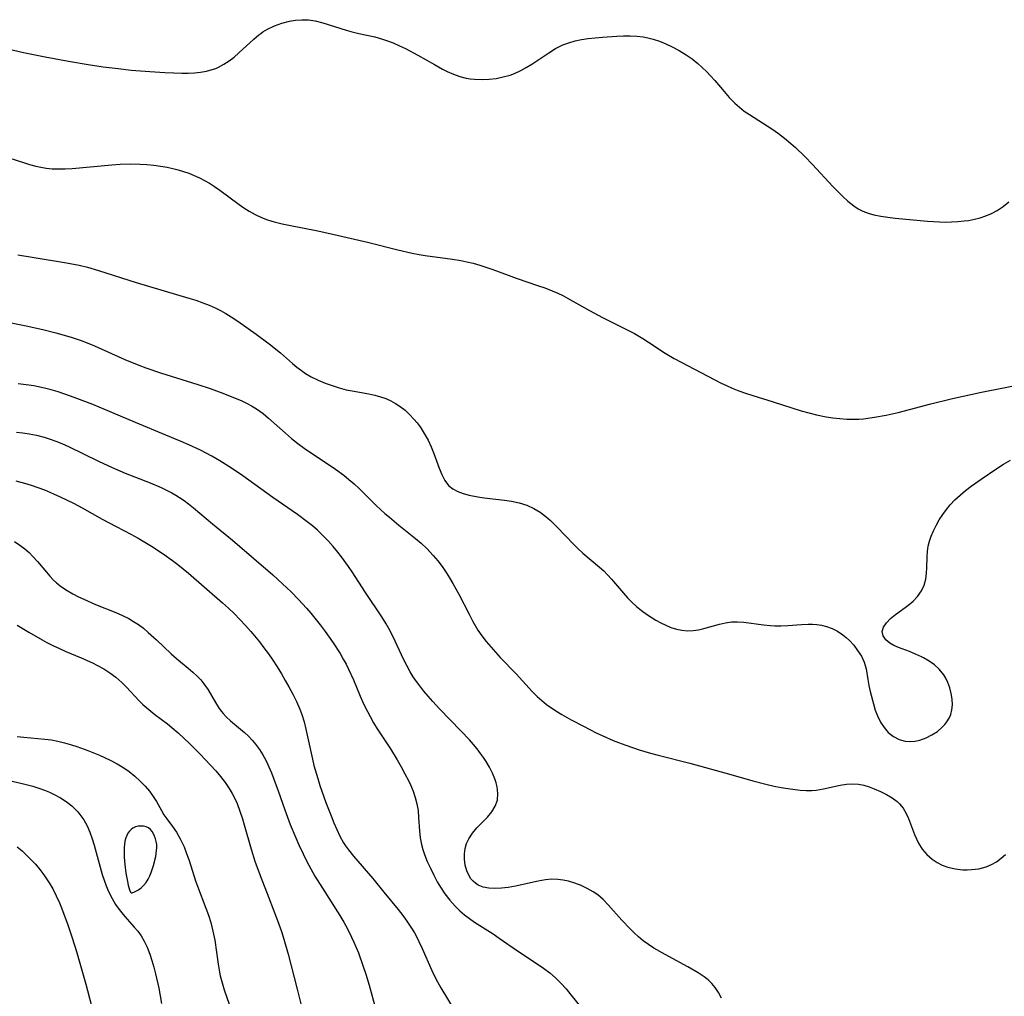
# Model space of a CAD drawing. Header units: inches. Extents: x 1073367 to 1082519, y 1569854 to 1574957.
# Tile 528 of 565: x 1079833 to 1080062, y 1573608 to 1573836. Entities that reach past the tile are written whole.
import ezdxf

# ---------------------------------------------------------------- set-up
doc = ezdxf.new("R2010")
doc.units = ezdxf.units.IN
doc.header["$MEASUREMENT"] = 0
doc.layers.add('CGG_CurvaNivelLidar_v1', color=7, linetype='Continuous', lineweight=30, true_color=0x008008)

msp = doc.modelspace()

# ---------------------------------------------------------------- linework, layer by layer
at = {"layer": 'CGG_CurvaNivelLidar_v1'}
for points in [[(1079828.5084, 1573829.6628, 78), (1079833.4578, 1573828.4875, 78), (1079838.5024, 1573827.459, 78), (1079843.9747, 1573826.454, 78), (1079848.5284, 1573825.6735, 78), (1079852.0994, 1573825.154, 78), (1079855.5796, 1573824.7321, 78), (1079858.5663, 1573824.4099, 78), (1079862.9451, 1573824.0259, 78), (1079866.4126, 1573823.8071, 78), (1079868.5223, 1573823.719, 78), (1079870.3967, 1573823.683, 78), (1079871.9052, 1573823.699, 78), (1079873.36, 1573823.7708, 78), (1079874.7877, 1573823.9139, 78), (1079876.1802, 1573824.1474, 78), (1079877.5278, 1573824.4948, 78), (1079878.3354, 1573824.7805, 78), (1079878.9918, 1573825.0662, 78), (1079880.2461, 1573825.7455, 78), (1079881.4472, 1573826.5475, 78), (1079882.6035, 1573827.4434, 78), (1079883.7215, 1573828.4092, 78), (1079887.1904, 1573831.6355, 78), (1079888.3498, 1573832.5867, 78), (1079888.8376, 1573832.9461, 78), (1079889.326, 1573833.2786, 78), (1079890.3646, 1573833.9034, 78), (1079892.0139, 1573834.7096, 78), (1079893.7297, 1573835.3503, 78), (1079895.4925, 1573835.8182, 78), (1079896.9579, 1573836.0578, 78), (1079898.4356, 1573836.1511, 78), (1079899.9756, 1573836.0779, 78), (1079901.5101, 1573835.8464, 78), (1079903.3159, 1573835.4003, 78), (1079908.7826, 1573833.6665, 78), (1079909.8758, 1573833.3749, 78), (1079911.7118, 1573832.9446, 78), (1079915.4036, 1573832.1191, 78), (1079917.2303, 1573831.6243, 78), (1079918.1704, 1573831.3198, 78), (1079919.6955, 1573830.737, 78), (1079921.1962, 1573830.0703, 78), (1079922.5684, 1573829.3969, 78), (1079925.4458, 1573827.8515, 78), (1079929.3284, 1573825.6582, 78), (1079931.2531, 1573824.6135, 78), (1079932.3159, 1573824.085, 78), (1079933.7652, 1573823.4554, 78), (1079935.2413, 1573822.9321, 78), (1079936.7425, 1573822.534, 78), (1079937.6937, 1573822.3585, 78), (1079938.6521, 1573822.2411, 78), (1079940.4875, 1573822.1714, 78), (1079942.1294, 1573822.2542, 78), (1079943.7645, 1573822.4595, 78), (1079945.3814, 1573822.7846, 78), (1079946.9681, 1573823.2356, 78), (1079947.9903, 1573823.608, 78), (1079949.5001, 1573824.2949, 78), (1079950.7752, 1573824.9912, 78), (1079952.0226, 1573825.7511, 78), (1079956.0276, 1573828.4322, 78), (1079957.6148, 1573829.4201, 78), (1079959.26, 1573830.2578, 78), (1079960.656, 1573830.78, 78), (1079962.1449, 1573831.1889, 78), (1079963.6755, 1573831.4986, 78), (1079965.2372, 1573831.7351, 78), (1079966.8208, 1573831.9196, 78), (1079968.5525, 1573832.0798, 78), (1079971.8744, 1573832.3135, 78), (1079973.4405, 1573832.3815, 78), (1079974.9978, 1573832.3958, 78), (1079976.5414, 1573832.3314, 78), (1079978.0658, 1573832.1577, 78), (1079978.8401, 1573832.0151, 78), (1079980.3639, 1573831.6253, 78), (1079981.8617, 1573831.1194, 78), (1079983.3345, 1573830.5205, 78), (1079984.7815, 1573829.8455, 78), (1079986.4414, 1573828.9672, 78), (1079988.0432, 1573827.9844, 78), (1079989.4319, 1573826.9903, 78), (1079990.7654, 1573825.9172, 78), (1079991.8015, 1573825.0107, 78), (1079992.8026, 1573824.0668, 78), (1079993.7623, 1573823.0831, 78), (1079994.7469, 1573821.9794, 78), (1079996.9011, 1573819.4089, 78), (1079998.129, 1573818.0022, 78), (1079999.4234, 1573816.67, 78), (1080000.4873, 1573815.7218, 78), (1080001.624, 1573814.8358, 78), (1080002.8085, 1573814.0061, 78), (1080008.0766, 1573810.6653, 78), (1080009.5727, 1573809.6082, 78), (1080011.028, 1573808.4779, 78), (1080012.4453, 1573807.2855, 78), (1080013.556, 1573806.2892, 78), (1080015.7131, 1573804.2117, 78), (1080017.4943, 1573802.3653, 78), (1080022.2701, 1573797.2531, 78), (1080024.5806, 1573794.9186, 78), (1080025.7559, 1573793.8387, 78), (1080026.4657, 1573793.2389, 78), (1080027.1908, 1573792.6803, 78), (1080028.2064, 1573792.008, 78), (1080029.2713, 1573791.4521, 78), (1080030.5328, 1573790.9819, 78), (1080031.8563, 1573790.6293, 78), (1080033.4693, 1573790.3031, 78), (1080035.1354, 1573790.0514, 78), (1080036.8135, 1573789.8655, 78), (1080044.3798, 1573789.1398, 78), (1080047.1216, 1573788.9675, 78), (1080048.4903, 1573788.9352, 78), (1080049.9849, 1573788.9547, 78), (1080051.4696, 1573789.0346, 78), (1080052.9393, 1573789.1787, 78), (1080053.9026, 1573789.3128, 78), (1080055.2923, 1573789.5686, 78), (1080056.6515, 1573789.9059, 78), (1080057.9715, 1573790.3417, 78), (1080059.3164, 1573790.9265, 78), (1080060.6034, 1573791.6326, 78), (1080062.0042, 1573792.5725, 78), (1080063.3485, 1573793.6145, 78)], [(1079830.8382, 1573803.6849, 77.5), (1079834.9049, 1573802.397, 77.5), (1079836.3484, 1573801.9951, 77.5), (1079837.5413, 1573801.7203, 77.5), (1079838.7452, 1573801.5127, 77.5), (1079840.16, 1573801.371, 77.5), (1079841.59, 1573801.3206, 77.5), (1079843.2226, 1573801.3477, 77.5), (1079844.8679, 1573801.4392, 77.5), (1079854.0765, 1573802.2769, 77.5), (1079856.018, 1573802.4136, 77.5), (1079858.533, 1573802.4988, 77.5), (1079860.7029, 1573802.4572, 77.5), (1079862.2896, 1573802.3596, 77.5), (1079863.8689, 1573802.208, 77.5), (1079865.4378, 1573802.0011, 77.5), (1079866.9926, 1573801.734, 77.5), (1079868.3434, 1573801.4419, 77.5), (1079869.5639, 1573801.1189, 77.5), (1079870.7692, 1573800.7462, 77.5), (1079872.0397, 1573800.2983, 77.5), (1079873.2897, 1573799.7989, 77.5), (1079874.5155, 1573799.2449, 77.5), (1079875.708, 1573798.6359, 77.5), (1079876.8714, 1573797.9721, 77.5), (1079878.0041, 1573797.2562, 77.5), (1079879.252, 1573796.3863, 77.5), (1079883.7639, 1573793.0102, 77.5), (1079884.9153, 1573792.2219, 77.5), (1079886.0926, 1573791.483, 77.5), (1079887.5057, 1573790.7017, 77.5), (1079888.9661, 1573790.0231, 77.5), (1079890.4263, 1573789.4746, 77.5), (1079891.9245, 1573789.0139, 77.5), (1079893.7964, 1573788.5367, 77.5), (1079895.3371, 1573788.1972, 77.5), (1079902.1257, 1573786.8466, 77.5), (1079905.9334, 1573786.005, 77.5), (1079913.7541, 1573784.2017, 77.5), (1079920.7793, 1573782.4584, 77.5), (1079924.1088, 1573781.6938, 77.5), (1079925.7849, 1573781.3724, 77.5), (1079927.1692, 1573781.1504, 77.5), (1079933.5241, 1573780.2776, 77.5), (1079935.4611, 1573779.965, 77.5), (1079936.9082, 1573779.6753, 77.5), (1079938.3434, 1573779.3311, 77.5), (1079939.8929, 1573778.8926, 77.5), (1079942.9557, 1573777.8713, 77.5), (1079948.6685, 1573775.7704, 77.5), (1079953.4125, 1573774.1584, 77.5), (1079955.1044, 1573773.5615, 77.5), (1079956.772, 1573772.9153, 77.5), (1079958.1379, 1573772.3169, 77.5), (1079959.2773, 1573771.7586, 77.5), (1079960.4, 1573771.1648, 77.5), (1079965.4917, 1573768.3064, 77.5), (1079968.5143, 1573766.6925, 77.5), (1079970.4229, 1573765.7002, 77.5), (1079974.638, 1573763.6278, 77.5), (1079976.0211, 1573762.9089, 77.5), (1079977.9904, 1573761.7738, 77.5), (1079979.2942, 1573760.9346, 77.5), (1079983.1617, 1573758.3455, 77.5), (1079985.2596, 1573757.1055, 77.5), (1079986.9064, 1573756.2006, 77.5), (1079996.2611, 1573751.36, 77.5), (1079997.508, 1573750.7571, 77.5), (1079998.7723, 1573750.192, 77.5), (1080000.3173, 1573749.5729, 77.5), (1080001.8864, 1573749.0082, 77.5), (1080003.6254, 1573748.4354, 77.5), (1080008.3628, 1573746.9809, 77.5), (1080014.875, 1573744.907, 77.5), (1080016.681, 1573744.3872, 77.5), (1080018.4958, 1573743.9283, 77.5), (1080020.6865, 1573743.4861, 77.5), (1080022.3102, 1573743.2352, 77.5), (1080023.9342, 1573743.0491, 77.5), (1080025.5545, 1573742.9332, 77.5), (1080027.1673, 1573742.8976, 77.5), (1080028.3497, 1573742.9333, 77.5), (1080029.413, 1573743.0186, 77.5), (1080032.0121, 1573743.359, 77.5), (1080034.7197, 1573743.856, 77.5), (1080037.5256, 1573744.4856, 77.5), (1080040.1312, 1573745.1485, 77.5), (1080045.1603, 1573746.5039, 77.5), (1080050.1643, 1573747.7169, 77.5), (1080056.9275, 1573749.1977, 77.5), (1080067.1873, 1573751.2484, 77.5)], [(1079832.1961, 1573781.3015, 77), (1079835.5186, 1573780.7264, 77), (1079843.49, 1573779.4256, 77), (1079846.4834, 1573778.8334, 77), (1079848.4044, 1573778.3692, 77), (1079851.0019, 1573777.6359, 77), (1079859.7942, 1573774.8525, 77), (1079872.0859, 1573771.2021, 77), (1079873.7123, 1573770.6759, 77), (1079875.3189, 1573770.1084, 77), (1079876.7628, 1573769.5388, 77), (1079878.1773, 1573768.9072, 77), (1079879.4601, 1573768.2564, 77), (1079880.7158, 1573767.551, 77), (1079881.9481, 1573766.8001, 77), (1079883.5055, 1573765.7796, 77), (1079887.7631, 1573762.767, 77), (1079890.7923, 1573760.4912, 77), (1079893.3975, 1573758.3835, 77), (1079896.2243, 1573755.9401, 77), (1079897.252, 1573755.0938, 77), (1079898.3051, 1573754.2904, 77), (1079899.2811, 1573753.6205, 77), (1079900.6172, 1573752.8299, 77), (1079902.1989, 1573752.0439, 77), (1079903.8345, 1573751.3556, 77), (1079905.5092, 1573750.7497, 77), (1079907.1271, 1573750.2439, 77), (1079908.7661, 1573749.8143, 77), (1079910.1789, 1573749.5124, 77), (1079914.0346, 1573748.8069, 77), (1079915.4028, 1573748.5167, 77), (1079916.7415, 1573748.1643, 77), (1079918.0385, 1573747.7193, 77), (1079919.1906, 1573747.2034, 77), (1079920.2951, 1573746.591, 77), (1079921.3503, 1573745.8907, 77), (1079922.4896, 1573744.9936, 77), (1079923.5614, 1573744.0048, 77), (1079924.5642, 1573742.9355, 77), (1079925.292, 1573742.0554, 77), (1079925.9739, 1573741.1357, 77), (1079926.9642, 1573739.598, 77), (1079927.8431, 1573737.9951, 77), (1079928.5731, 1573736.4514, 77), (1079929.2178, 1573734.8934, 77), (1079930.4752, 1573731.528, 77), (1079931.0808, 1573730.0125, 77), (1079931.7712, 1573728.6402, 77), (1079932.6482, 1573727.4803, 77), (1079933.619, 1573726.6958, 77), (1079934.7631, 1573726.0806, 77), (1079936.0391, 1573725.5924, 77), (1079937.4128, 1573725.196, 77), (1079939.4279, 1573724.7682, 77), (1079940.9649, 1573724.5437, 77), (1079945.7209, 1573724.0083, 77), (1079947.303, 1573723.776, 77), (1079949.1347, 1573723.3947, 77), (1079950.8797, 1573722.8492, 77), (1079952.5406, 1573722.1114, 77), (1079953.9938, 1573721.2404, 77), (1079955.3582, 1573720.2161, 77), (1079956.4444, 1573719.2562, 77), (1079957.4892, 1573718.2321, 77), (1079960.2716, 1573715.2882, 77), (1079961.5269, 1573714.0048, 77), (1079962.742, 1573712.8278, 77), (1079963.9843, 1573711.6881, 77), (1079967.8657, 1573708.4006, 77), (1079968.8249, 1573707.5091, 77), (1079969.7488, 1573706.5748, 77), (1079970.6371, 1573705.603, 77), (1079973.4268, 1573702.3017, 77), (1079974.3961, 1573701.2277, 77), (1079975.4088, 1573700.1973, 77), (1079976.4908, 1573699.2118, 77), (1079977.622, 1573698.2882, 77), (1079978.795, 1573697.427, 77), (1079979.8779, 1573696.7088, 77), (1079980.9818, 1573696.0407, 77), (1079982.1323, 1573695.407, 77), (1079983.297, 1573694.8383, 77), (1079984.4762, 1573694.3506, 77), (1079985.7738, 1573693.9338, 77), (1079987.0847, 1573693.6558, 77), (1079988.3975, 1573693.5416, 77), (1079989.6816, 1573693.5989, 77), (1079990.9272, 1573693.7872, 77), (1079992.1663, 1573694.0708, 77), (1079995.8613, 1573695.1273, 77), (1079997.2432, 1573695.4387, 77), (1079998.6378, 1573695.623, 77), (1080000.0537, 1573695.6449, 77), (1080001.487, 1573695.5427, 77), (1080006.1326, 1573694.9296, 77), (1080007.7129, 1573694.7697, 77), (1080008.7101, 1573694.7138, 77), (1080010.1632, 1573694.7089, 77), (1080011.7673, 1573694.7823, 77), (1080014.9613, 1573695.0082, 77), (1080016.5351, 1573695.0753, 77), (1080017.5452, 1573695.0716, 77), (1080018.5419, 1573695.0096, 77), (1080019.6655, 1573694.8453, 77), (1080020.7607, 1573694.5765, 77), (1080022.1158, 1573694.0768, 77), (1080023.3987, 1573693.4213, 77), (1080024.5957, 1573692.6254, 77), (1080025.3869, 1573691.9797, 77), (1080026.1282, 1573691.2798, 77), (1080027.1482, 1573690.1569, 77), (1080028.0653, 1573688.9752, 77), (1080028.9392, 1573687.6377, 77), (1080029.6078, 1573686.2326, 77), (1080030.0285, 1573684.6981, 77), (1080030.4383, 1573682.2045, 77), (1080030.6986, 1573680.799, 77), (1080031.0119, 1573679.3684, 77), (1080031.7507, 1573676.493, 77), (1080032.1761, 1573675.0542, 77), (1080032.6816, 1573673.6657, 77), (1080033.3739, 1573672.2534, 77), (1080034.2201, 1573670.9656, 77), (1080035.217, 1573669.8412, 77), (1080036.4157, 1573668.888, 77), (1080037.743, 1573668.1906, 77), (1080039.1654, 1573667.7903, 77), (1080040.2851, 1573667.7112, 77), (1080041.4258, 1573667.8044, 77), (1080042.5705, 1573668.044, 77), (1080044.0401, 1573668.5494, 77), (1080045.4014, 1573669.233, 77), (1080046.6707, 1573670.0762, 77), (1080047.8145, 1573671.0525, 77), (1080048.3924, 1573671.6615, 77), (1080048.9032, 1573672.3131, 77), (1080049.3983, 1573673.133, 77), (1080049.771, 1573674.0104, 77), (1080050.0443, 1573675.116, 77), (1080050.1521, 1573676.2707, 77), (1080050.1041, 1573677.586, 77), (1080049.9024, 1573678.9131, 77), (1080049.5623, 1573680.2287, 77), (1080049.0911, 1573681.5094, 77), (1080048.6102, 1573682.5089, 77), (1080048.1565, 1573683.272, 77), (1080047.1101, 1573684.5924, 77), (1080046.0126, 1573685.5901, 77), (1080044.7814, 1573686.4625, 77), (1080043.4575, 1573687.2269, 77), (1080042.9769, 1573687.4722, 77), (1080041.5759, 1573688.1114, 77), (1080040.1659, 1573688.6782, 77), (1080037.6135, 1573689.6399, 77), (1080036.5335, 1573690.1049, 77), (1080035.5859, 1573690.6351, 77), (1080034.628, 1573691.4566, 77), (1080034.0128, 1573692.3986, 77), (1080033.8147, 1573693.405, 77), (1080034.0927, 1573694.4261, 77), (1080034.7621, 1573695.4358, 77), (1080035.7235, 1573696.4098, 77), (1080036.9042, 1573697.3438, 77), (1080039.1604, 1573698.9496, 77), (1080040.1012, 1573699.6697, 77), (1080040.9939, 1573700.4437, 77), (1080042.0603, 1573701.5828, 77), (1080042.9441, 1573702.8384, 77), (1080043.5954, 1573704.2029, 77), (1080043.962, 1573705.5665, 77), (1080044.1544, 1573706.9974, 77), (1080044.2339, 1573708.2454, 77), (1080044.3037, 1573710.773, 77), (1080044.3754, 1573712.0329, 77), (1080044.5405, 1573713.2843, 77), (1080044.8278, 1573714.4801, 77), (1080045.2297, 1573715.6634, 77), (1080045.7253, 1573716.8342, 77), (1080046.3727, 1573718.1313, 77), (1080047.1036, 1573719.4066, 77), (1080047.9098, 1573720.6529, 77), (1080048.7877, 1573721.8615, 77), (1080049.6416, 1573722.9051, 77), (1080050.7518, 1573724.0845, 77), (1080051.945, 1573725.2, 77), (1080053.2033, 1573726.2607, 77), (1080054.5138, 1573727.2723, 77), (1080056.8721, 1573728.9351, 77), (1080060.4963, 1573731.3879, 77), (1080062.1069, 1573732.409, 77), (1080063.7484, 1573733.3884, 77)], [(1079830.5933, 1573765.4244, 76.5), (1079834.4797, 1573764.6518, 76.5), (1079838.3403, 1573763.761, 76.5), (1079841.0302, 1573763.0837, 76.5), (1079842.9359, 1573762.5639, 76.5), (1079844.8252, 1573761.9985, 76.5), (1079846.6915, 1573761.3697, 76.5), (1079848.3294, 1573760.7429, 76.5), (1079850.0348, 1573760.0229, 76.5), (1079857.1227, 1573756.8301, 76.5), (1079860.3486, 1573755.5238, 76.5), (1079862.0383, 1573754.8995, 76.5), (1079865.4498, 1573753.729, 76.5), (1079874.1592, 1573750.9988, 76.5), (1079877.0471, 1573750.055, 76.5), (1079879.9764, 1573749.015, 76.5), (1079882.8837, 1573747.8637, 76.5), (1079884.2418, 1573747.2656, 76.5), (1079885.4866, 1573746.6657, 76.5), (1079886.6986, 1573746.0167, 76.5), (1079887.87, 1573745.3064, 76.5), (1079889.3871, 1573744.2285, 76.5), (1079890.6653, 1573743.1878, 76.5), (1079894.6087, 1573739.6516, 76.5), (1079896.0258, 1573738.4343, 76.5), (1079897.4822, 1573737.2602, 76.5), (1079898.9818, 1573736.1403, 76.5), (1079900.2118, 1573735.2882, 76.5), (1079904.0538, 1573732.755, 76.5), (1079906.2939, 1573731.2246, 76.5), (1079908.1781, 1573729.8308, 76.5), (1079909.4015, 1573728.8491, 76.5), (1079910.5913, 1573727.829, 76.5), (1079911.7458, 1573726.7714, 76.5), (1079915.7617, 1573722.7963, 76.5), (1079917.8053, 1573720.9114, 76.5), (1079918.8198, 1573720.0308, 76.5), (1079921.054, 1573718.1784, 76.5), (1079924.94, 1573715.0872, 76.5), (1079926.2745, 1573713.9593, 76.5), (1079927.5476, 1573712.7723, 76.5), (1079929.0747, 1573711.1232, 76.5), (1079930.125, 1573709.8418, 76.5), (1079931.1241, 1573708.5123, 76.5), (1079932.0761, 1573707.1418, 76.5), (1079932.8877, 1573705.8881, 76.5), (1079933.6655, 1573704.6098, 76.5), (1079935.0695, 1573702.0921, 76.5), (1079937.4342, 1573697.3943, 76.5), (1079938.3305, 1573695.6873, 76.5), (1079939.5004, 1573693.7069, 76.5), (1079940.4266, 1573692.3497, 76.5), (1079941.4181, 1573691.0384, 76.5), (1079942.4638, 1573689.7683, 76.5), (1079943.5557, 1573688.5374, 76.5), (1079944.6958, 1573687.3317, 76.5), (1079948.4114, 1573683.5287, 76.5), (1079952.1365, 1573679.3635, 76.5), (1079953.2853, 1573678.1971, 76.5), (1079954.3694, 1573677.2498, 76.5), (1079955.5177, 1573676.3638, 76.5), (1079957.6707, 1573674.8922, 76.5), (1079959.0597, 1573674.0315, 76.5), (1079961.2333, 1573672.7954, 76.5), (1079964.1506, 1573671.2632, 76.5), (1079967.1053, 1573669.766, 76.5), (1079968.5992, 1573669.0414, 76.5), (1079971.0517, 1573667.9598, 76.5), (1079972.2976, 1573667.4606, 76.5), (1079974.0266, 1573666.819, 76.5), (1079977.1294, 1573665.7753, 76.5), (1079979.7626, 1573664.9778, 76.5), (1079981.517, 1573664.5004, 76.5), (1079988.9364, 1573662.6212, 76.5), (1079998.4665, 1573659.9757, 76.5), (1080003.5877, 1573658.5219, 76.5), (1080006.9419, 1573657.6409, 76.5), (1080008.6188, 1573657.2712, 76.5), (1080010.2077, 1573656.9828, 76.5), (1080011.7901, 1573656.7376, 76.5), (1080014.6206, 1573656.384, 76.5), (1080016.018, 1573656.2931, 76.5), (1080017.4022, 1573656.2965, 76.5), (1080018.38, 1573656.3715, 76.5), (1080020.0911, 1573656.6405, 76.5), (1080023.9879, 1573657.5072, 76.5), (1080025.4366, 1573657.7412, 76.5), (1080026.8681, 1573657.8457, 76.5), (1080028.269, 1573657.7743, 76.5), (1080029.5057, 1573657.5284, 76.5), (1080030.7181, 1573657.148, 76.5), (1080031.9184, 1573656.6828, 76.5), (1080033.3751, 1573656.0506, 76.5), (1080034.7925, 1573655.3462, 76.5), (1080036.1289, 1573654.5494, 76.5), (1080037.2866, 1573653.68, 76.5), (1080037.8439, 1573653.1657, 76.5), (1080038.7029, 1573652.1308, 76.5), (1080039.3896, 1573650.9273, 76.5), (1080039.9083, 1573649.771, 76.5), (1080041.3346, 1573646.0469, 76.5), (1080041.7623, 1573645.0196, 76.5), (1080042.2502, 1573644.0246, 76.5), (1080043.1458, 1573642.6271, 76.5), (1080044.2288, 1573641.3603, 76.5), (1080045.4809, 1573640.254, 76.5), (1080046.597, 1573639.507, 76.5), (1080047.7974, 1573638.8894, 76.5), (1080049.0664, 1573638.4076, 76.5), (1080050.7996, 1573637.9924, 76.5), (1080052.5874, 1573637.7936, 76.5), (1080053.5879, 1573637.7697, 76.5), (1080054.5882, 1573637.8076, 76.5), (1080056.3327, 1573638.0338, 76.5), (1080058.024, 1573638.4859, 76.5), (1080059.2705, 1573639.0074, 76.5), (1080060.4562, 1573639.6692, 76.5), (1080061.572, 1573640.4587, 76.5), (1080062.583, 1573641.3383, 76.5)], [(1079996.2827, 1573607.8252, 76), (1079995.6198, 1573609.1259, 76), (1079994.8375, 1573610.3269, 76), (1079994.0622, 1573611.234, 76), (1079993.1856, 1573612.0621, 76), (1079992.2257, 1573612.823, 76), (1079990.857, 1573613.7449, 76), (1079988.4521, 1573615.1478, 76), (1079983.151, 1573618.0333, 76), (1079980.5178, 1573619.5249, 76), (1079979.25, 1573620.3401, 76), (1079978.0623, 1573621.2124, 76), (1079976.9251, 1573622.1547, 76), (1079975.9407, 1573623.0537, 76), (1079974.9867, 1573623.989, 76), (1079973.0443, 1573626.0415, 76), (1079969.8509, 1573629.635, 76), (1079968.6849, 1573630.8222, 76), (1079967.445, 1573631.8936, 76), (1079966.337, 1573632.6651, 76), (1079964.974, 1573633.4359, 76), (1079963.5512, 1573634.0904, 76), (1079962.0888, 1573634.6387, 76), (1079960.6045, 1573635.0833, 76), (1079959.3597, 1573635.3658, 76), (1079958.1006, 1573635.5345, 76), (1079956.688, 1573635.5548, 76), (1079955.2526, 1573635.429, 76), (1079953.5247, 1573635.1432, 76), (1079948.2803, 1573633.9807, 76), (1079946.5239, 1573633.6714, 76), (1079944.9644, 1573633.4839, 76), (1079943.4527, 1573633.4096, 76), (1079942.0138, 1573633.4811, 76), (1079940.6788, 1573633.7402, 76), (1079939.5562, 1573634.196, 76), (1079938.9013, 1573634.623, 76), (1079938.3479, 1573635.1223, 76), (1079937.8693, 1573635.6981, 76), (1079937.461, 1573636.3389, 76), (1079936.9137, 1573637.5561, 76), (1079936.5464, 1573638.8776, 76), (1079936.3541, 1573640.2576, 76), (1079936.3393, 1573641.5067, 76), (1079936.5004, 1573642.7468, 76), (1079936.8455, 1573643.9089, 76), (1079937.3627, 1573645.0252, 76), (1079938.2119, 1573646.3303, 76), (1079939.2264, 1573647.5352, 76), (1079941.7381, 1573650.0586, 76), (1079942.7474, 1573651.3009, 76), (1079943.5407, 1573652.6349, 76), (1079944.0315, 1573654.0553, 76), (1079944.1501, 1573655.5556, 76), (1079943.9537, 1573657.1145, 76), (1079943.7241, 1573658.0362, 76), (1079943.4237, 1573658.9654, 76), (1079942.8706, 1573660.3378, 76), (1079942.1993, 1573661.7044, 76), (1079941.418, 1573663.0512, 76), (1079940.7876, 1573664.0052, 76), (1079940.1105, 1573664.9438, 76), (1079939.3004, 1573665.9873, 76), (1079938.4493, 1573667.0139, 76), (1079937.4945, 1573668.1015, 76), (1079935.5068, 1573670.2379, 76), (1079930.5605, 1573675.3472, 76), (1079928.9294, 1573677.0822, 76), (1079927.8899, 1573678.2563, 76), (1079926.8883, 1573679.4558, 76), (1079925.9283, 1573680.6811, 76), (1079925.1462, 1573681.7494, 76), (1079924.4044, 1573682.8407, 76), (1079923.7101, 1573683.9587, 76), (1079922.9012, 1573685.423, 76), (1079922.1577, 1573686.9226, 76), (1079919.7505, 1573692.1409, 76), (1079918.7379, 1573694.0558, 76), (1079918.075, 1573695.1768, 76), (1079917.0666, 1573696.7716, 76), (1079913.2655, 1573702.4768, 76), (1079910.1416, 1573707.3166, 76), (1079909.2971, 1573708.5511, 76), (1079907.6471, 1573710.8298, 76), (1079906.8425, 1573711.8722, 76), (1079905.7321, 1573713.2251, 76), (1079904.5601, 1573714.5363, 76), (1079903.3334, 1573715.7955, 76), (1079902.0525, 1573716.9999, 76), (1079900.8658, 1573718.0237, 76), (1079899.6421, 1573719.0065, 76), (1079897.3762, 1573720.6809, 76), (1079891.6772, 1573724.6529, 76), (1079884.6686, 1573729.6705, 76), (1079881.9994, 1573731.4897, 76), (1079879.2738, 1573733.2126, 76), (1079877.4116, 1573734.2771, 76), (1079874.7442, 1573735.6656, 76), (1079872.0248, 1573736.9584, 76), (1079870.2738, 1573737.736, 76), (1079866.7051, 1573739.2352, 76), (1079859.5739, 1573742.1593, 76), (1079852.6111, 1573745.1207, 76), (1079849.6749, 1573746.3247, 76), (1079845.271, 1573748.0252, 76), (1079843.1286, 1573748.7874, 76), (1079841.5546, 1573749.3049, 76), (1079839.9703, 1573749.7777, 76), (1079838.373, 1573750.1923, 76), (1079835.9267, 1573750.6888, 76), (1079834.0869, 1573750.9697, 76), (1079832.2363, 1573751.1847, 76)], [(1079831.8241, 1573739.8802, 75.5), (1079833.312, 1573739.7224, 75.5), (1079834.7904, 1573739.5091, 75.5), (1079836.5506, 1573739.1723, 75.5), (1079838.2864, 1573738.7355, 75.5), (1079839.6725, 1573738.2994, 75.5), (1079841.0405, 1573737.7989, 75.5), (1079842.3927, 1573737.2451, 75.5), (1079844.1548, 1573736.4504, 75.5), (1079850.9968, 1573733.1191, 75.5), (1079854.1531, 1573731.6684, 75.5), (1079857.1998, 1573730.3569, 75.5), (1079863.0117, 1573728.0528, 75.5), (1079865.5699, 1573726.98, 75.5), (1079866.8468, 1573726.385, 75.5), (1079868.0948, 1573725.7411, 75.5), (1079869.0081, 1573725.2179, 75.5), (1079869.8998, 1573724.6592, 75.5), (1079870.9382, 1573723.9457, 75.5), (1079871.951, 1573723.1916, 75.5), (1079873.1025, 1573722.2785, 75.5), (1079877.6039, 1573718.5058, 75.5), (1079882.2256, 1573714.6876, 75.5), (1079891.66, 1573706.61, 75.5), (1079893.9195, 1573704.5359, 75.5), (1079895.8962, 1573702.6078, 75.5), (1079897.6052, 1573700.8448, 75.5), (1079899.467, 1573698.7975, 75.5), (1079900.4731, 1573697.6333, 75.5), (1079902.6669, 1573694.9429, 75.5), (1079903.836, 1573693.4056, 75.5), (1079905.7114, 1573690.7435, 75.5), (1079907.3246, 1573688.2406, 75.5), (1079908.0793, 1573686.9624, 75.5), (1079908.7189, 1573685.796, 75.5), (1079909.3209, 1573684.6121, 75.5), (1079910.4676, 1573682.0921, 75.5), (1079912.0282, 1573678.2908, 75.5), (1079912.5655, 1573677.0572, 75.5), (1079913.1296, 1573675.8758, 75.5), (1079914.3456, 1573673.5556, 75.5), (1079915.1522, 1573672.0981, 75.5), (1079915.9979, 1573670.6638, 75.5), (1079919.061, 1573665.9669, 75.5), (1079920.645, 1573663.3965, 75.5), (1079921.5734, 1573661.8083, 75.5), (1079922.4571, 1573660.2047, 75.5), (1079923.2812, 1573658.5855, 75.5), (1079923.7497, 1573657.582, 75.5), (1079924.354, 1573656.138, 75.5), (1079924.8636, 1573654.6763, 75.5), (1079925.2527, 1573653.1932, 75.5), (1079925.5141, 1573651.5866, 75.5), (1079925.6511, 1573650.0141, 75.5), (1079925.8348, 1573646.8493, 75.5), (1079926.0059, 1573645.2685, 75.5), (1079926.2892, 1573643.7035, 75.5), (1079926.6053, 1573642.5068, 75.5), (1079926.9993, 1573641.3276, 75.5), (1079927.6506, 1573639.7193, 75.5), (1079928.3861, 1573638.1302, 75.5), (1079929.1719, 1573636.5543, 75.5), (1079930.0078, 1573634.9977, 75.5), (1079930.7549, 1573633.7221, 75.5), (1079931.7922, 1573632.1533, 75.5), (1079932.9305, 1573630.6591, 75.5), (1079934.1753, 1573629.2565, 75.5), (1079935.2277, 1573628.2356, 75.5), (1079936.3408, 1573627.2776, 75.5), (1079937.5042, 1573626.3777, 75.5), (1079938.7104, 1573625.5336, 75.5), (1079943.0038, 1573622.8157, 75.5), (1079944.4399, 1573621.8448, 75.5), (1079948.7526, 1573618.8277, 75.5), (1079953.2814, 1573615.8539, 75.5), (1079954.7865, 1573614.8236, 75.5), (1079956.2382, 1573613.7403, 75.5), (1079957.6094, 1573612.5725, 75.5), (1079958.8611, 1573611.3172, 75.5), (1079960.04, 1573609.9796, 75.5), (1079961.1784, 1573608.5898, 75.5), (1079974.4473, 1573592.1546, 75.5)], [(1079831.713, 1573728.5499, 75), (1079833.6983, 1573728.0245, 75), (1079835.2775, 1573727.5374, 75), (1079836.8414, 1573726.9983, 75), (1079838.3884, 1573726.4092, 75), (1079840.4666, 1573725.5336, 75), (1079842.0344, 1573724.8289, 75), (1079845.1273, 1573723.3251, 75), (1079847.2034, 1573722.2085, 75), (1079851.8494, 1573719.583, 75), (1079853.4684, 1573718.7041, 75), (1079858.4885, 1573716.0831, 75), (1079860.2102, 1573715.1467, 75), (1079861.7936, 1573714.2385, 75), (1079863.3514, 1573713.2909, 75), (1079866.2965, 1573711.344, 75), (1079868.2481, 1573709.957, 75), (1079869.5102, 1573708.9884, 75), (1079871.9713, 1573706.9623, 75), (1079879.9206, 1573700.0721, 75), (1079881.2789, 1573698.8349, 75), (1079882.6102, 1573697.5665, 75), (1079883.9623, 1573696.2055, 75), (1079885.2759, 1573694.8064, 75), (1079886.5479, 1573693.3688, 75), (1079887.3919, 1573692.3633, 75), (1079888.4977, 1573690.9892, 75), (1079889.5821, 1573689.5774, 75), (1079890.6333, 1573688.1411, 75), (1079891.6475, 1573686.6794, 75), (1079892.6719, 1573685.1098, 75), (1079893.6543, 1573683.5153, 75), (1079894.5495, 1573681.9856, 75), (1079895.4115, 1573680.441, 75), (1079896.3093, 1573678.7436, 75), (1079897.1501, 1573677.0257, 75), (1079897.9126, 1573675.2801, 75), (1079898.404, 1573673.9821, 75), (1079898.9284, 1573672.3185, 75), (1079899.3781, 1573670.5904, 75), (1079900.8812, 1573663.615, 75), (1079901.2459, 1573662.1391, 75), (1079902.1157, 1573659.0618, 75), (1079902.6198, 1573657.4628, 75), (1079904.0192, 1573653.4716, 75), (1079905.2166, 1573650.3406, 75), (1079905.8624, 1573648.7455, 75), (1079906.544, 1573647.1762, 75), (1079907.2834, 1573645.6448, 75), (1079908.1665, 1573644.0644, 75), (1079908.6183, 1573643.3531, 75), (1079909.2604, 1573642.4344, 75), (1079910.4548, 1573640.9204, 75), (1079914.9469, 1573635.7407, 75), (1079917.5688, 1573632.5653, 75), (1079920.846, 1573628.5076, 75), (1079921.9528, 1573627.0742, 75), (1079922.9175, 1573625.7598, 75), (1079923.8339, 1573624.4194, 75), (1079924.6856, 1573623.0434, 75), (1079925.2265, 1573622.0697, 75), (1079925.7319, 1573621.0771, 75), (1079926.5071, 1573619.3969, 75), (1079928.7118, 1573614.2851, 75), (1079929.2961, 1573613.0756, 75), (1079930.0476, 1573611.6548, 75), (1079930.844, 1573610.2542, 75), (1079934.2079, 1573604.6698, 75)], [(1079831.4174, 1573714.3604, 74.5), (1079832.6395, 1573713.5533, 74.5), (1079833.7994, 1573712.6673, 74.5), (1079834.7687, 1573711.8093, 74.5), (1079835.6835, 1573710.8933, 74.5), (1079836.7655, 1573709.6827, 74.5), (1079838.8459, 1573707.1953, 74.5), (1079839.6194, 1573706.3167, 74.5), (1079840.428, 1573705.4753, 74.5), (1079841.1961, 1573704.7651, 74.5), (1079842.3769, 1573703.828, 74.5), (1079843.6347, 1573702.9767, 74.5), (1079844.9536, 1573702.196, 74.5), (1079846.3207, 1573701.474, 74.5), (1079847.517, 1573700.8976, 74.5), (1079850.2721, 1573699.7152, 74.5), (1079855.0222, 1573697.8166, 74.5), (1079856.5421, 1573697.1426, 74.5), (1079858.0204, 1573696.4023, 74.5), (1079859.1763, 1573695.7368, 74.5), (1079860.2877, 1573695.0058, 74.5), (1079861.4568, 1573694.1242, 74.5), (1079862.5807, 1573693.1804, 74.5), (1079864.5159, 1573691.4056, 74.5), (1079867.8966, 1573688.1938, 74.5), (1079869.1365, 1573687.0968, 74.5), (1079871.8672, 1573684.8601, 74.5), (1079872.9651, 1573683.9204, 74.5), (1079874.0077, 1573682.9474, 74.5), (1079874.8336, 1573682.0792, 74.5), (1079875.5863, 1573681.165, 74.5), (1079876.5389, 1573679.7518, 74.5), (1079878.2371, 1573676.8027, 74.5), (1079879.1544, 1573675.3752, 74.5), (1079879.6466, 1573674.7226, 74.5), (1079880.0672, 1573674.2234, 74.5), (1079880.777, 1573673.4756, 74.5), (1079881.7959, 1573672.5337, 74.5), (1079885.044, 1573669.7859, 74.5), (1079885.9455, 1573668.9368, 74.5), (1079886.8072, 1573668.039, 74.5), (1079887.6185, 1573667.0886, 74.5), (1079888.5066, 1573665.8839, 74.5), (1079889.3091, 1573664.6075, 74.5), (1079890.0677, 1573663.1933, 74.5), (1079890.7126, 1573661.8211, 74.5), (1079891.3106, 1573660.4131, 74.5), (1079891.8802, 1573658.9616, 74.5), (1079892.8828, 1573656.1994, 74.5), (1079894.4269, 1573651.7618, 74.5), (1079895.6984, 1573648.3621, 74.5), (1079896.9836, 1573645.2576, 74.5), (1079897.6988, 1573643.6373, 74.5), (1079898.6974, 1573641.5096, 74.5), (1079899.5774, 1573639.7487, 74.5), (1079900.4995, 1573638.0116, 74.5), (1079901.4709, 1573636.3035, 74.5), (1079903.1937, 1573633.5226, 74.5), (1079907.2556, 1573627.1437, 74.5), (1079908.2001, 1573625.5612, 74.5), (1079908.9729, 1573624.1798, 74.5), (1079910.03, 1573622.0786, 74.5), (1079910.5505, 1573620.9234, 74.5), (1079911.5892, 1573618.3712, 74.5), (1079912.7332, 1573615.2456, 74.5), (1079913.3488, 1573613.3955, 74.5), (1079914.1106, 1573610.8246, 74.5), (1079915.5829, 1573605.4102, 74.5)], [(1079831.9813, 1573694.8293, 74), (1079834.7605, 1573693.2447, 74), (1079837.8699, 1573691.4043, 74), (1079838.8909, 1573690.8417, 74), (1079840.3612, 1573690.0858, 74), (1079841.8543, 1573689.3767, 74), (1079843.3658, 1573688.7117, 74), (1079846.9527, 1573687.235, 74), (1079849.5491, 1573686.0733, 74), (1079850.7129, 1573685.483, 74), (1079852.2002, 1573684.64, 74), (1079853.6277, 1573683.7166, 74), (1079854.983, 1573682.7047, 74), (1079856.3994, 1573681.4608, 74), (1079857.4722, 1573680.3886, 74), (1079860.3593, 1573677.2943, 74), (1079861.3245, 1573676.3406, 74), (1079862.6889, 1573675.1422, 74), (1079864.1217, 1573674.0112, 74), (1079867.0333, 1573671.8408, 74), (1079868.1209, 1573670.98, 74), (1079869.5341, 1573669.7623, 74), (1079872.2666, 1573667.1765, 74), (1079874.681, 1573664.7738, 74), (1079875.8664, 1573663.5502, 74), (1079878.3475, 1573660.8467, 74), (1079879.455, 1573659.5254, 74), (1079880.4972, 1573658.1606, 74), (1079881.4569, 1573656.7442, 74), (1079882.1349, 1573655.6002, 74), (1079882.7503, 1573654.4215, 74), (1079883.3021, 1573653.2103, 74), (1079883.9769, 1573651.4475, 74), (1079884.563, 1573649.6412, 74), (1079884.9758, 1573648.2389, 74), (1079886.562, 1573642.5919, 74), (1079887.4632, 1573639.8164, 74), (1079888.6976, 1573636.4571, 74), (1079890.7169, 1573631.265, 74), (1079892.7453, 1573625.9351, 74), (1079893.6752, 1573623.341, 74), (1079894.2282, 1573621.6094, 74), (1079895.2242, 1573618.0768, 74), (1079897.2931, 1573609.9236, 74), (1079898.2675, 1573606.209, 74)], [(1079831.9904, 1573668.8541, 73.5), (1079833.5484, 1573668.6863, 73.5), (1079836.8482, 1573668.4314, 73.5), (1079838.4549, 1573668.2761, 73.5), (1079839.9949, 1573668.065, 73.5), (1079841.528, 1573667.7862, 73.5), (1079843.0485, 1573667.4359, 73.5), (1079844.6818, 1573666.9738, 73.5), (1079845.9565, 1573666.5636, 73.5), (1079848.4725, 1573665.6413, 73.5), (1079851.2163, 1573664.4942, 73.5), (1079853.6622, 1573663.378, 73.5), (1079855.3013, 1573662.5318, 73.5), (1079856.8684, 1573661.5939, 73.5), (1079858.147, 1573660.6899, 73.5), (1079859.4655, 1573659.6143, 73.5), (1079860.7002, 1573658.4705, 73.5), (1079861.847, 1573657.2759, 73.5), (1079862.8467, 1573656.1052, 73.5), (1079863.745, 1573654.912, 73.5), (1079864.5235, 1573653.7057, 73.5), (1079865.6601, 1573651.5832, 73.5), (1079866.2468, 1573650.5779, 73.5), (1079866.881, 1573649.6855, 73.5), (1079868.2733, 1573647.8967, 73.5), (1079869.2022, 1573646.5181, 73.5), (1079870.0561, 1573645.0065, 73.5), (1079870.5073, 1573644.0801, 73.5), (1079870.9266, 1573643.1205, 73.5), (1079871.5328, 1573641.5417, 73.5), (1079872.0902, 1573639.9134, 73.5), (1079873.6195, 1573635.185, 73.5), (1079874.0637, 1573633.9265, 73.5), (1079876.038, 1573628.8432, 73.5), (1079876.6278, 1573627.1675, 73.5), (1079877.1588, 1573625.4747, 73.5), (1079877.6774, 1573623.4746, 73.5), (1079878.079, 1573621.359, 73.5), (1079878.8685, 1573615.7669, 73.5), (1079879.2007, 1573613.9034, 73.5), (1079879.3848, 1573613.0624, 73.5), (1079879.8177, 1573611.3915, 73.5), (1079880.3167, 1573609.7325, 73.5), (1079881.4295, 1573606.4298, 73.5)], [(1079826.0016, 1573659.5655, 73), (1079833.1838, 1573657.9337, 73), (1079835.6717, 1573657.2732, 73), (1079837.0356, 1573656.8523, 73), (1079838.3713, 1573656.379, 73), (1079839.5289, 1573655.9041, 73), (1079840.6542, 1573655.377, 73), (1079842.0988, 1573654.591, 73), (1079843.4647, 1573653.7062, 73), (1079844.7327, 1573652.7116, 73), (1079845.4659, 1573652.0272, 73), (1079846.1496, 1573651.2956, 73), (1079846.8767, 1573650.3919, 73), (1079847.5323, 1573649.4317, 73), (1079848.3123, 1573648.0361, 73), (1079848.9747, 1573646.5636, 73), (1079849.5352, 1573645.0323, 73), (1079849.9968, 1573643.5119, 73), (1079851.3729, 1573638.3785, 73), (1079851.8621, 1573636.6763, 73), (1079852.2885, 1573635.3362, 73), (1079852.7647, 1573634.0222, 73), (1079853.4056, 1573632.528, 73), (1079854.1384, 1573631.0892, 73), (1079854.9643, 1573629.7149, 73), (1079855.8052, 1573628.5145, 73), (1079856.7046, 1573627.3672, 73), (1079857.6397, 1573626.2632, 73), (1079859.3007, 1573624.4012, 73), (1079860.1332, 1573623.416, 73), (1079860.897, 1573622.3803, 73), (1079861.6616, 1573621.0984, 73), (1079862.3165, 1573619.7331, 73), (1079862.9641, 1573618.0783, 73), (1079863.4551, 1573616.5777, 73), (1079863.8925, 1573615.0386, 73), (1079864.2895, 1573613.4707, 73), (1079865.0174, 1573610.1493, 73), (1079865.6728, 1573606.5721, 73)], [(1079832.0324, 1573643.1446, 72.5), (1079833.1358, 1573642.2103, 72.5), (1079834.1981, 1573641.2274, 72.5), (1079835.2197, 1573640.2004, 72.5), (1079836.2703, 1573639.0512, 72.5), (1079837.2703, 1573637.8573, 72.5), (1079838.2154, 1573636.6196, 72.5), (1079838.8727, 1573635.679, 72.5), (1079839.4942, 1573634.714, 72.5), (1079840.3073, 1573633.3092, 72.5), (1079841.1161, 1573631.7091, 72.5), (1079841.8513, 1573630.067, 72.5), (1079842.3357, 1573628.8911, 72.5), (1079843.8398, 1573624.9306, 72.5), (1079844.8569, 1573621.9307, 72.5), (1079845.8533, 1573618.6965, 72.5), (1079848.0426, 1573611.1155, 72.5), (1079849.2946, 1573606.3206, 72.5)]]:
    msp.add_polyline3d(points, dxfattribs=at)
msp.add_polyline3d([(1079858.5, 1573632.4413, 73.5), (1079858.5811, 1573632.4123, 73.5), (1079858.7809, 1573632.4345, 73.5), (1079859.1866, 1573632.5501, 73.5), (1079859.7092, 1573632.7714, 73.5), (1079860.2995, 1573633.1035, 73.5), (1079860.9081, 1573633.5507, 73.5), (1079861.5106, 1573634.1355, 73.5), (1079862.0611, 1573634.8199, 73.5), (1079862.5478, 1573635.5692, 73.5), (1079862.9616, 1573636.346, 73.5), (1079863.2941, 1573637.1121, 73.5), (1079863.8183, 1573638.7807, 73.5), (1079864.328, 1573640.901, 73.5), (1079864.5374, 1573642.3094, 73.5), (1079864.576, 1573643.0046, 73.5), (1079864.5512, 1573643.6888, 73.5), (1079864.4508, 1573644.3534, 73.5), (1079864.2834, 1573644.9969, 73.5), (1079864.0591, 1573645.6122, 73.5), (1079863.7831, 1573646.1892, 73.5), (1079863.4564, 1573646.7146, 73.5), (1079863.076, 1573647.1703, 73.5), (1079862.6348, 1573647.5328, 73.5), (1079862.0822, 1573647.7981, 73.5), (1079861.4751, 1573647.9445, 73.5), (1079860.8401, 1573647.9883, 73.5), (1079860.2014, 1573647.9355, 73.5), (1079859.5831, 1573647.7828, 73.5), (1079859.0111, 1573647.5165, 73.5), (1079858.5722, 1573647.1841, 73.5), (1079858.1849, 1573646.7714, 73.5), (1079857.8473, 1573646.2954, 73.5), (1079857.5605, 1573645.7689, 73.5), (1079857.3292, 1573645.2009, 73.5), (1079857.1329, 1573644.4846, 73.5), (1079857.0117, 1573643.7335, 73.5), (1079856.9562, 1573643.0061, 73.5), (1079856.9418, 1573642.2641, 73.5), (1079856.9889, 1573640.7219, 73.5), (1079857.1266, 1573639.0158, 73.5), (1079857.3811, 1573637.0139, 73.5), (1079857.7125, 1573635.0431, 73.5), (1079857.8944, 1573634.1746, 73.5), (1079858.1896, 1573633.071, 73.5), (1079858.4114, 1573632.5263, 73.5)], close=True, dxfattribs=at)

doc.saveas('drawing.dxf')
